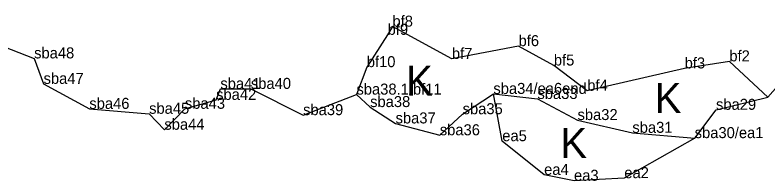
# Model space of a CAD drawing. Extents: x 2072529 to 2268796, y 436423 to 470397.
# Drawn here: x 2212141.7 to 2212483.4, y 440633.7 to 440709.1 of the extents above; entities that cross this region are included whole.
import ezdxf

# ---------------------------------------------------------------- set-up
doc = ezdxf.new("R2010")
doc.units = 0
for name, color, linetype in [('Exist Environmental Wetland Boundary', 7, 'Continuous'), ('Exist Environmental Wetland Boundary Cogo Comment', 7, 'Continuous'), ('Exist Environmental Wetland Boundary Cogo Point CELL', 7, 'Continuous'), ('Exist Hydro Jurisdictional Stream or Body of Water NEU Mitigable', 7, 'Continuous'), ('Exist Hydro Jurisdictional Stream or Body of Water NEU Mitigable Cogo Comment', 7, 'Continuous'), ('Exist Hydro Swamp or Marsh', 7, 'Continuous')]:
    doc.layers.add(name, color=color, linetype=linetype)

msp = doc.modelspace()

# ---------------------------------------------------------------- linework, layer by layer
at = {"layer": 'Exist Environmental Wetland Boundary'}
for points in [[(2212483.34, 440671.77), (2212465.91, 440688.05), (2212445.62, 440684.84), (2212401.41, 440674.69), (2212386.24, 440686.17), (2212370.23, 440694.97), (2212339.96, 440689.17), (2212312.97, 440703.84), (2212310.76, 440700.11), (2212301.32, 440685.43), (2212296.63, 440672.96)], [(2212450.17, 440653.19), (2212418.23, 440635), (2212395.39, 440633.8), (2212381.83, 440636.47), (2212362.83, 440651.8), (2212358.79, 440673.27)]]:
    msp.add_lwpolyline(points, dxfattribs=at)
at = {"layer": 'Exist Environmental Wetland Boundary Cogo Point CELL'}
for p, q in [((2212312.97, 440703.84), (2212312.97, 440703.84)), ((2212310.76, 440700.11), (2212310.76, 440700.11)), ((2212370.23, 440694.97), (2212370.23, 440694.97)), ((2212150.31, 440689.4), (2212150.31, 440689.4)), ((2212339.96, 440689.17), (2212339.96, 440689.17)), ((2212465.91, 440688.05), (2212465.91, 440688.05)), ((2212301.32, 440685.43), (2212301.32, 440685.43)), ((2212386.24, 440686.17), (2212386.24, 440686.17)), ((2212445.62, 440684.84), (2212445.62, 440684.84)), ((2212154.6, 440677.84), (2212154.6, 440677.84)), ((2212234.86, 440675.52), (2212234.86, 440675.52)), ((2212248.71, 440675.55), (2212248.71, 440675.55)), ((2212401.41, 440674.69), (2212401.41, 440674.69)), ((2212232.93, 440670.55), (2212232.93, 440670.55)), ((2212296.63, 440672.96), (2212296.63, 440672.96)), ((2212296.63, 440672.96), (2212296.63, 440672.96)), ((2212358.79, 440673.27), (2212358.79, 440673.27)), ((2212358.79, 440673.27), (2212358.79, 440673.27)), ((2212378.78, 440670.98), (2212378.78, 440670.98)), ((2212483.34, 440671.77), (2212483.34, 440671.77)), ((2212483.34, 440671.77), (2212483.34, 440671.77)), ((2212302.84, 440667.29), (2212302.84, 440667.29)), ((2212175.38, 440666.48), (2212175.38, 440666.48)), ((2212202.51, 440664.24), (2212202.51, 440664.24)), ((2212218.76, 440666.51), (2212218.76, 440666.51)), ((2212272.42, 440663.62), (2212272.42, 440663.62)), ((2212344.83, 440664.06), (2212344.83, 440664.06)), ((2212459.85, 440666.05), (2212459.85, 440666.05)), ((2212396.98, 440661.39), (2212396.98, 440661.39)), ((2212209.44, 440656.99), (2212209.44, 440656.99)), ((2212314.39, 440659.86), (2212314.39, 440659.86)), ((2212334.47, 440654.48), (2212334.47, 440654.48)), ((2212421.88, 440655.59), (2212421.88, 440655.59)), ((2212362.83, 440651.8), (2212362.83, 440651.8)), ((2212450.17, 440653.19), (2212450.17, 440653.19)), ((2212450.17, 440653.19), (2212450.17, 440653.19)), ((2212381.83, 440636.47), (2212381.83, 440636.47)), ((2212395.39, 440633.8), (2212395.39, 440633.8)), ((2212418.23, 440635), (2212418.23, 440635))]:
    msp.add_line(p, q, dxfattribs=at)
at = {"layer": 'Exist Hydro Jurisdictional Stream or Body of Water NEU Mitigable'}
msp.add_lwpolyline([(2212122.3, 440700.31), (2212150.31, 440689.4), (2212154.6, 440677.84), (2212175.38, 440666.48), (2212202.51, 440664.24), (2212209.44, 440656.99), (2212218.76, 440666.51), (2212232.93, 440670.55), (2212234.86, 440675.52), (2212248.71, 440675.55), (2212272.42, 440663.62), (2212296.63, 440672.96), (2212302.84, 440667.29), (2212314.39, 440659.86), (2212334.47, 440654.48), (2212344.83, 440664.06), (2212358.79, 440673.27), (2212378.78, 440670.98), (2212396.98, 440661.39), (2212421.88, 440655.59), (2212450.17, 440653.19), (2212459.85, 440666.05), (2212483.34, 440671.77), (2212490.22, 440679.47)], dxfattribs=at)

# ---------------------------------------------------------------- texts
at = {"layer": 'Exist Environmental Wetland Boundary Cogo Comment'}
for s, p in [('bf8', (2212312.97, 440703.84)), ('bf9', (2212310.76, 440700.11)), ('bf6', (2212370.23, 440694.97)), ('bf7', (2212339.96, 440689.17)), ('bf5', (2212386.24, 440686.17)), ('bf2', (2212465.91, 440688.05)), ('bf10', (2212301.32, 440685.43)), ('bf3', (2212445.62, 440684.84)), ('bf4', (2212401.41, 440674.69)), ('ea5', (2212362.83, 440651.8)), ('ea4', (2212381.83, 440636.47)), ('ea2', (2212418.23, 440635)), ('ea3', (2212395.39, 440633.8))]:
    msp.add_text(s, height=5, dxfattribs=at).set_placement(p)
at = {"layer": 'Exist Hydro Jurisdictional Stream or Body of Water NEU Mitigable Cogo Comment'}
for s, p in [('sba48', (2212150.31, 440689.4)), ('sba47', (2212154.6, 440677.84)), ('sba41', (2212234.86, 440675.52)), ('sba40', (2212248.71, 440675.55)), ('sba38.1/bf11', (2212296.63, 440672.96)), ('sba34/ea6end', (2212358.79, 440673.27)), ('sba42', (2212232.93, 440670.55)), ('sba33', (2212378.78, 440670.98)), ('sba46', (2212175.38, 440666.48)), ('sba43', (2212218.76, 440666.51)), ('sba38', (2212302.84, 440667.29)), ('sba29', (2212459.85, 440666.05)), ('sba45', (2212202.51, 440664.24)), ('sba39', (2212272.42, 440663.62)), ('sba35', (2212344.83, 440664.06)), ('sba37', (2212314.39, 440659.86)), ('sba32', (2212396.98, 440661.39)), ('sba44', (2212209.44, 440656.99)), ('sba31', (2212421.88, 440655.59)), ('sba36', (2212334.47, 440654.48)), ('sba30/ea1', (2212450.17, 440653.19))]:
    msp.add_text(s, height=5, dxfattribs=at).set_placement(p)
at = {"layer": 'Exist Hydro Swamp or Marsh'}
for p in [(2212319.15, 440672.43), (2212432, 440664.62), (2212389.17, 440644.16)]:
    msp.add_text('K', height=13.6, dxfattribs=at).set_placement(p)

doc.saveas('drawing.dxf')
